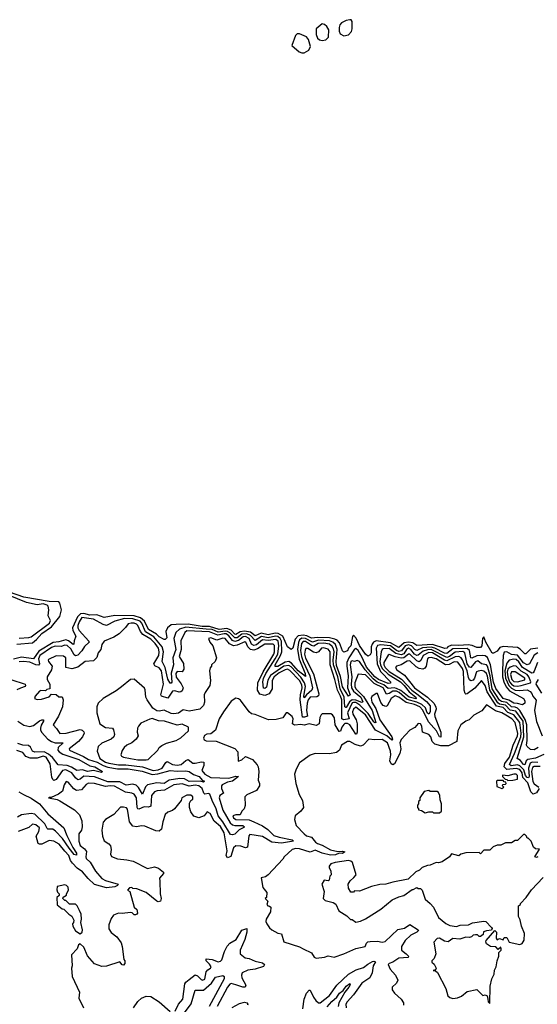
# Model space of a CAD drawing. Extents: x 2472589 to 2662339, y 701009 to 849030.
# Tile 299 of 406: x 2550379 to 2554700, y 794183 to 802400. Entities that reach past the tile are written whole.
import ezdxf

# ---------------------------------------------------------------- set-up
doc = ezdxf.new("R2010")
doc.units = 0

msp = doc.modelspace()

# ---------------------------------------------------------------- linework, layer by layer
at = {"layer": '0CON05XD'}
for points in [[(2553086.1, 802266.1), (2553125, 802273.8), (2553148.3, 802301.7), (2553156, 802325), (2553153.8, 802385), (2553147.7, 802397.7), (2553135, 802400), (2553105, 802393.8), (2553065, 802373.3), (2553052.3, 802357.7), (2553046.1, 802333.9), (2553045.8, 802305), (2553055, 802281.2), (2553086.1, 802266.1)], [(2552905, 802227.5), (2552935, 802232), (2552956.2, 802255), (2552960, 802315), (2552944.2, 802344.2), (2552925, 802361.2), (2552905, 802366), (2552853.3, 802325), (2552853.9, 802276.1), (2552865, 802246.7), (2552883.2, 802233.2), (2552905, 802227.5)], [(2552735, 802122.5), (2552755, 802122.9), (2552793.2, 802146.8), (2552807.5, 802175), (2552790.8, 802235), (2552775, 802256), (2552715, 802282), (2552695, 802282), (2552680.9, 802269.1), (2552651.2, 802185), (2552711.3, 802131.3), (2552735, 802122.5)], [(2550355, 797187.9), (2550485, 797200.2), (2550521.1, 797228.9), (2550565, 797276.6), (2550645.8, 797334.2), (2550715, 797419.1), (2550727.5, 797475), (2550715, 797530), (2550705, 797540.6), (2550624.8, 797545.2), (2550415, 797580), (2550295, 797622)], [(2550375, 797239.1), (2550455, 797243.6), (2550475, 797251.1), (2550627.8, 797365), (2550637.6, 797385), (2550617.3, 797425), (2550622.3, 797475), (2550616.9, 797505), (2550608.5, 797515), (2550575, 797524.8), (2550525, 797518.2), (2550436.3, 797536.3), (2550285, 797596.9)], [(2554704.4, 797155.6), (2554645, 797146.6), (2554605, 797108.6), (2554595, 797106.9), (2554557.5, 797147.5), (2554535, 797161.4), (2554415, 797169.6), (2554387.9, 797162.1), (2554365, 797130), (2554335, 797112.5), (2554325, 797112.5), (2554270.4, 797205), (2554255, 797250), (2554243.8, 797235), (2554237.5, 797175), (2554225, 797159.6), (2554195, 797160.9), (2554157, 797177), (2554122.7, 797182.7), (2554045, 797176.5), (2553985, 797178.9), (2553954.6, 797165), (2553945, 797155.4), (2553928.4, 797151.6), (2553825, 797185.6), (2553695, 797177.7), (2553660.5, 797200.5), (2553625, 797206.5), (2553590.2, 797199.8), (2553545, 797160.3), (2553475, 797200.5), (2553355, 797216.1), (2553333.7, 797206.3), (2553321.9, 797188.1), (2553314.6, 797165), (2553312.9, 797115), (2553305, 797100), (2553285, 797087.5), (2553265, 797106.2), (2553215, 797176.8), (2553187.4, 797237.4), (2553165, 797264.3), (2553157, 797253), (2553145, 797174.4), (2553124.4, 797155.6), (2553115, 797133.3), (2553085, 797122.5), (2553075, 797132.5), (2553050, 797200), (2553030.6, 797220.6), (2553010.3, 797230.3), (2552965, 797241.7), (2552865, 797244.1), (2552815, 797237.4), (2552777, 797257), (2552745, 797264.9), (2552705, 797257.4), (2552679, 797231), (2552659.2, 797155), (2552645, 797143.3), (2552615, 797166.7), (2552576.6, 797256.6), (2552538.2, 797278.2), (2552510.8, 797279.2), (2552455, 797266.3), (2552395, 797279.5), (2552345, 797258.4), (2552305, 797287.8), (2552255, 797297.7), (2552219.3, 797290.7), (2552185, 797269.8), (2552175, 797272.2), (2552144.1, 797304.1), (2552108.3, 797318.3), (2552045, 797312.1), (2551965, 797335.9), (2551904, 797336), (2551785, 797355.6), (2551686, 797354), (2551645, 797348.9), (2551613.8, 797326.2), (2551599.4, 797295), (2551607.5, 797242.5), (2551595, 797227.5), (2551585, 797226.7), (2551545, 797250.6), (2551522.8, 797272.7), (2551455, 797311.6), (2551420.9, 797380.9), (2551388.5, 797408.5), (2551333.7, 797423.7), (2551175, 797428.9), (2551085, 797412.5), (2551022.4, 797432.4), (2550965, 797431.4), (2550913.6, 797443.6), (2550887.9, 797442.1), (2550862.9, 797417.1), (2550820.3, 797325), (2550821.8, 797301.8), (2550847.8, 797255), (2550833.1, 797216.9), (2550832.5, 797187.5), (2550825, 797186.2), (2550787.3, 797217.3), (2550765.4, 797225.4), (2550705, 797207.5), (2550658, 797202), (2550540.5, 797129.5), (2550495, 797067.5), (2550395, 797079.4), (2550327.5, 797062.5)], [(2554705, 797117.1), (2554675, 797096.5), (2554635.6, 797024.4), (2554615, 797016.4), (2554585, 797032.3), (2554535, 797096.9), (2554485, 797101), (2554445, 797123.4), (2554425, 797121.6), (2554415.2, 797095), (2554409.1, 796975), (2554410.9, 796915), (2554419.8, 796875), (2554441.2, 796831.2), (2554468.7, 796798.7), (2554584, 796735), (2554596, 796715), (2554597.5, 796695), (2554576.7, 796683.3), (2554534.7, 796694.7), (2554505, 796695.5), (2554462.4, 796722.4), (2554415, 796735.3), (2554355, 796819.2), (2554335, 796871.4), (2554310.7, 797015), (2554285, 797076.2), (2554265, 797092.3), (2554245, 797095.4), (2554195, 797092), (2554155, 797072.9), (2554145, 797074.4), (2554133.1, 797135), (2554113.8, 797153.8), (2553995, 797150.6), (2553945, 797109.5), (2553925, 797113.4), (2553845, 797154.9), (2553815, 797163.5), (2553742.8, 797157.2), (2553695, 797135.9), (2553677.8, 797145), (2553650.9, 797175), (2553625, 797183.2), (2553598.7, 797175), (2553567.1, 797132.9), (2553545, 797126.2), (2553525, 797134.6), (2553475, 797174.6), (2553395, 797184.2), (2553365, 797176.4), (2553355.6, 797155), (2553362.3, 797025), (2553391.2, 796961.2), (2553474, 796875), (2553475, 796864.2), (2553455, 796861.2), (2553375, 796893.4), (2553345, 796914.8), (2553275, 796996.1), (2553238.4, 797078.4), (2553205, 797135.3), (2553185, 797152), (2553175, 797146.1), (2553127, 797075), (2553110.8, 797035), (2553109.9, 797005), (2553122.5, 796925), (2553115.7, 796825), (2553137.5, 796765), (2553125, 796754.3), (2553075, 796831.9), (2553058.2, 796918.2), (2553025, 797011.5), (2553021, 797045), (2553028.7, 797145), (2553015, 797185.8), (2552994.7, 797205), (2552966.4, 797216.4), (2552875, 797221.2), (2552825, 797206), (2552765, 797236), (2552735, 797237.6), (2552715.7, 797224.3), (2552706.2, 797203.8), (2552698.1, 797145), (2552712.8, 797062.8), (2552762.8, 796945), (2552765, 796918.8), (2552705, 796966.5), (2552648.8, 797028.8), (2552625, 797042.7), (2552595, 797039.2), (2552535, 797003.4), (2552512.2, 797002.3), (2552512.6, 797015), (2552557.3, 797092.7), (2552566.5, 797125), (2552564.4, 797215), (2552555, 797236.5), (2552535, 797251.9), (2552515, 797255.1), (2552455, 797241.5), (2552397.7, 797252.3), (2552345, 797218.4), (2552305, 797259.7), (2552275, 797273.5), (2552235, 797271.3), (2552195, 797242.7), (2552175, 797240.1), (2552133.7, 797283.7), (2552115, 797293.8), (2552095, 797296.8), (2552035, 797288.2), (2551985, 797309.9), (2551935.7, 797314.3), (2551765, 797330.2), (2551712.7, 797315), (2551683.9, 797286.1), (2551664.8, 797235), (2551683.8, 797145), (2551657.9, 797075), (2551662.2, 797015), (2551644.7, 796945.3), (2551648.7, 796871.3), (2551645, 796862), (2551635, 796862), (2551615, 796895.7), (2551594.6, 796994.6), (2551570, 797045), (2551578.7, 797125), (2551569.7, 797165), (2551498.7, 797248.7), (2551431, 797291), (2551398.9, 797365), (2551385, 797381), (2551325, 797401), (2551255, 797403.5), (2551175, 797380.8), (2551103.3, 797343.3), (2551075, 797351.9), (2550995, 797398.1), (2550899.5, 797410.5), (2550875, 797375.5), (2550863.5, 797345), (2550863.6, 797323.6), (2550875, 797303.8), (2550957.5, 797215), (2550960, 797205), (2550920.8, 797169.2), (2550898.1, 797131.9), (2550865, 797096.8), (2550845, 797091.5), (2550835, 797099.6), (2550805, 797148.3), (2550775, 797178.4), (2550755, 797181.2), (2550725, 797168.3), (2550675, 797171.1), (2550645, 797161), (2550547.7, 797095), (2550537.8, 797065), (2550544.6, 797025), (2550536.2, 797013.8), (2550515, 797014.8), (2550465, 797037.9), (2550410, 797045), (2550375, 797042.1)], [(2554707.1, 796325), (2554675, 796305.7), (2554645, 796309.2), (2554614.5, 796334.5), (2554610, 796345), (2554615.3, 796384.7), (2554613.2, 796515), (2554600.4, 796560.4), (2554554.8, 796635), (2554535.6, 796655.6), (2554515, 796663.6), (2554485, 796665.2), (2554445, 796701.6), (2554400.3, 796710.3), (2554385, 796721.5), (2554324.9, 796815), (2554307.7, 796925), (2554284.8, 797004.8), (2554275, 797016.8), (2554233.2, 797023.2), (2554205, 797050.8), (2554185, 797040), (2554145, 796993.1), (2554135, 796997.2), (2554115, 797024), (2554096.7, 797115), (2554078.2, 797128.2), (2554015, 797122.4), (2553967, 797085), (2553945, 797078), (2553815, 797142.9), (2553785, 797141.7), (2553748.7, 797131.3), (2553705, 797096.5), (2553695, 797094.8), (2553675, 797105.2), (2553645, 797145.2), (2553625, 797154.4), (2553608.1, 797145), (2553585, 797108.8), (2553565, 797099.7), (2553520.5, 797110.5), (2553465, 797151.5), (2553415, 797149.3), (2553405, 797142.9), (2553396.7, 797125), (2553386.3, 797045), (2553390.7, 797015), (2553404.6, 796984.6), (2553455, 796937.1), (2553557, 796875), (2553588.8, 796845), (2553630.5, 796790.5), (2553686.7, 796745), (2553690, 796735), (2553685, 796733.6), (2553630.8, 796745), (2553561.2, 796801.2), (2553525, 796819.6), (2553505, 796824.2), (2553455, 796819.8), (2553418.5, 796848.5), (2553362.4, 796872.4), (2553328.9, 796898.9), (2553263.9, 796973.9), (2553215, 797044.4), (2553197.3, 797052.7), (2553175, 797044.4), (2553155, 797050), (2553145, 797044.4), (2553139.4, 797015), (2553151.6, 796915), (2553145.8, 796855), (2553149.5, 796825), (2553166.7, 796795), (2553226.9, 796745), (2553243.9, 796706.1), (2553235, 796700.5), (2553185, 796722.5), (2553155, 796723.6), (2553133.3, 796706.7), (2553105, 796659.6), (2553100.7, 796660.7), (2553095, 796666.2), (2553087.7, 796745), (2553054.4, 796815), (2553033.9, 796915), (2553000.4, 797015), (2552997.6, 797055), (2553004.6, 797124.6), (2553000.4, 797150.4), (2552989.2, 797169.2), (2552965, 797188.3), (2552918.1, 797198.1), (2552871.5, 797195), (2552835, 797172.3), (2552815, 797177.7), (2552765, 797210.3), (2552745, 797210), (2552732.1, 797195), (2552724.3, 797135), (2552731.3, 797085), (2552744.6, 797044.6), (2552802.6, 796925), (2552823.9, 796825), (2552819.5, 796805), (2552772.9, 796767.1), (2552755, 796740), (2552751.2, 796755), (2552765.7, 796835), (2552756.7, 796866.7), (2552725, 796913.5), (2552645, 796998.5), (2552625, 797011.1), (2552585, 797005.4), (2552473.6, 796926.4), (2552452.1, 796887.9), (2552439.9, 796830.1), (2552425, 796818.1), (2552415, 796821.5), (2552410.3, 796875), (2552415, 796901.8), (2552435.1, 796945), (2552512.6, 797065), (2552535.1, 797105), (2552543.7, 797175), (2552535.8, 797215), (2552518, 797228), (2552455, 797218.1), (2552405, 797223.7), (2552356.5, 797183.5), (2552335, 797177.2), (2552315, 797189.6), (2552295, 797236), (2552265, 797252.5), (2552245, 797249.5), (2552205, 797220), (2552175, 797210.6), (2552155, 797220), (2552125, 797259.4), (2552103.6, 797273.6), (2552085, 797275.1), (2552034.1, 797264.1), (2551965, 797291.8), (2551775, 797298.6), (2551759.1, 797285), (2551724, 797216), (2551728.4, 797145), (2551710, 797085), (2551747.1, 797027.1), (2551750.8, 796979.2), (2551735, 796959.1), (2551695, 796959.2), (2551682.6, 796945), (2551685, 796914.4), (2551728.3, 796858.3), (2551743.4, 796825), (2551735, 796799.2), (2551725, 796790), (2551711.4, 796788.6), (2551675, 796799.6), (2551655, 796797.3), (2551615, 796739.2), (2551562, 796755), (2551558.6, 796765), (2551578.8, 796855), (2551563.5, 796965), (2551545, 796990.8), (2551507.6, 797007.6), (2551500, 797025), (2551540.2, 797095), (2551544.7, 797125), (2551538.4, 797155), (2551509.5, 797195), (2551475, 797229.2), (2551408.5, 797268.5), (2551388.1, 797295), (2551365, 797343.1), (2551354.2, 797355), (2551335, 797362.7), (2551310, 797365), (2551285, 797357.5), (2551263.3, 797326.7), (2551210, 797275), (2551165, 797247.5), (2551083.3, 797215), (2551065, 797186.2), (2551056.9, 797145), (2551035, 797116.2), (2551022.1, 797077.9), (2550995, 797050), (2550925, 797043.3), (2550864.3, 796995.7), (2550815, 796983.3), (2550763.3, 796993.3), (2550766, 797045), (2550765.7, 797075.7), (2550745, 797087.1), (2550685, 797091.2), (2550620.5, 797059.5), (2550616.7, 797055), (2550621.2, 797045), (2550650, 797005), (2550643.8, 796975), (2550607.5, 796915), (2550607.5, 796895), (2550630, 796855), (2550630, 796815), (2550605, 796810), (2550595, 796800), (2550557, 796803), (2550545, 796796.7), (2550507.5, 796755), (2550502.5, 796735), (2550525, 796727.5), (2550561.7, 796728.3), (2550625, 796750), (2550645, 796770), (2550685, 796767.5), (2550705, 796750), (2550735, 796750), (2550742.5, 796725), (2550737.5, 796665), (2550702.7, 796587.3), (2550657.5, 796515), (2550687.5, 796485), (2550715, 796442.5), (2550766.2, 796446.2), (2550885, 796477.5), (2550901.7, 796471.7), (2550915, 796456.7), (2550917.1, 796445), (2550902.5, 796415), (2550869.6, 796375), (2550793.8, 796315), (2550794, 796305), (2550912, 796252), (2550955, 796226.5), (2551025, 796203.4), (2551076.9, 796175), (2551115, 796161.2), (2551195, 796147.6), (2551285, 796147), (2551402.6, 796127.4), (2551485, 796101.7), (2551533.5, 796106.5), (2551635, 796134.2), (2551695, 796128.1), (2551765, 796131.8), (2551793.3, 796125), (2551829.8, 796099.8), (2551876.9, 796085), (2551903, 796053), (2551922.5, 796045), (2551915, 796037.5), (2551886.2, 796046.2), (2551795, 796041.6), (2551755, 796063.5), (2551715, 796068.9), (2551626.5, 796053.5), (2551585, 796026.9), (2551525, 796031.1), (2551447.1, 796015), (2551431, 795999), (2551405, 795936.2), (2551372.3, 795992.3), (2551350.6, 796010.6), (2551325, 796019.5), (2551268.2, 796011.8), (2551215, 796038.5), (2551115, 796039.8), (2551005, 796080.9), (2550915, 796086.9), (2550885, 796061.1), (2550865, 796055.6), (2550845, 796072.9), (2550814.7, 796115), (2550765, 796140.6), (2550736.9, 796133.1), (2550685, 796058.6), (2550665, 796052), (2550655, 796060), (2550648.3, 796078.3), (2550635, 796188.8), (2550600, 796245), (2550575, 796253.3), (2550525, 796237.4), (2550465.9, 796235.9), (2550432, 796252), (2550405, 796285.8), (2550355, 796300)], [(2553219.1, 796679.1), (2553185, 796700.4), (2553165, 796703), (2553155, 796697.8), (2553117.1, 796615), (2553128.5, 796565), (2553085, 796557.4), (2553067.4, 796565), (2553067.4, 796725), (2553058.8, 796755), (2553032.5, 796805), (2553011.1, 796895), (2552970.5, 797015), (2552971.2, 797125), (2552955, 797146.6), (2552915, 797157.7), (2552900, 797155), (2552874.7, 797125.3), (2552855, 797116.2), (2552831.4, 797121.4), (2552785, 797152.7), (2552768.9, 797151.1), (2552761.7, 797138.3), (2552758.3, 797105), (2552765, 797070.6), (2552831.8, 796941.8), (2552875.6, 796774.4), (2552872.5, 796757.5), (2552860.8, 796749.2), (2552805, 796745.4), (2552787.9, 796725), (2552779.8, 796695), (2552773.8, 796635), (2552782.1, 796587.9), (2552758.3, 796578.3), (2552740.6, 796580.6), (2552719.8, 796725), (2552722.3, 796765), (2552736.2, 796825), (2552735, 796850), (2552715, 796885.3), (2552635, 796968.4), (2552615, 796980.5), (2552595, 796975.7), (2552545, 796948.4), (2552502.8, 796915), (2552488.4, 796885), (2552486.9, 796815), (2552461.4, 796775), (2552425, 796758.9), (2552385, 796770), (2552363.8, 796805), (2552366.1, 796865), (2552411.9, 796958.1), (2552500.2, 797105), (2552506.3, 797125), (2552506.5, 797176.5), (2552495, 797189.1), (2552425, 797187.6), (2552365, 797149), (2552335, 797138.3), (2552305, 797144.2), (2552285.3, 797165), (2552266.2, 797205), (2552258.3, 797208.3), (2552195, 797179.8), (2552165, 797175.7), (2552132.1, 797192.1), (2552095, 797237.1), (2552075, 797238.8), (2552025, 797221.8), (2551975, 797241.9), (2551956.2, 797235), (2551967.5, 797205), (2551991.2, 797175), (2552022.5, 797075), (2552010, 797045), (2551980, 797015), (2551980, 797005), (2551968.3, 796991.7), (2551963.3, 796965), (2551972, 796885), (2551968, 796845), (2551926.7, 796785), (2551920, 796765), (2551921.2, 796705), (2551913.9, 796676.1), (2551883.9, 796646.1), (2551795, 796630.8), (2551745, 796640.8), (2551705, 796612.9), (2551665, 796608.6), (2551645, 796610), (2551585, 796638.1), (2551545, 796630), (2551525, 796632.2), (2551490.5, 796655), (2551442.9, 796725), (2551433.8, 796745), (2551427.1, 796807.1), (2551420.5, 796820.5), (2551335, 796897.5), (2551305, 796893.3), (2551228.6, 796831.4), (2551185, 796798.8), (2551075.7, 796734.3), (2551034.4, 796695.6), (2551022.5, 796665), (2551024.3, 796615), (2551048, 796525), (2551095, 796493.6), (2551155, 796486.7), (2551163.9, 796473.9), (2551172, 796435), (2551166, 796415), (2551144.3, 796395.7), (2551065, 796362), (2551035.8, 796334.2), (2551027.5, 796295), (2551049.4, 796235), (2551094.5, 796205), (2551124, 796195), (2551205, 796181.5), (2551265, 796181.6), (2551405, 796164.8), (2551495, 796133.8), (2551535, 796140.4), (2551570, 796155), (2551598.7, 796201.3), (2551610.7, 796209.3), (2551653.8, 796183.8), (2551695, 796177.9), (2551728.6, 796185), (2551765, 796217.5), (2551785, 796225.8), (2551825.5, 796195.5), (2551845, 796194.6), (2551897.5, 796207.5), (2551917.5, 796205), (2551915.6, 796175.6), (2551900.4, 796135), (2551925, 796104.2), (2551975, 796075.2), (2552125, 796070.7), (2552185, 796087.3), (2552206, 796085), (2552155, 796045.4), (2552115, 796038.2), (2552070.8, 796015), (2552064.3, 796005), (2552063.9, 795985), (2552081.8, 795945), (2552049.7, 795925), (2552045.9, 795905), (2552074.4, 795804.4), (2552136.3, 795696.3), (2552155, 795681), (2552175, 795674.3), (2552243.1, 795675), (2552256.7, 795665), (2552251.5, 795658.5), (2552211.9, 795638.1), (2552175.7, 795604.3), (2552155, 795596.2), (2552140.3, 795600.2), (2552076.3, 795706.3), (2552035.2, 795755), (2552018.4, 795815), (2551985.2, 795884.8), (2551966.9, 795936.9), (2551955, 795941.6), (2551925, 795937.5), (2551916, 795946), (2551902.2, 795985), (2551875.4, 796005), (2551845, 796011.5), (2551795, 796003.7), (2551735, 796023.8), (2551666.7, 796015), (2551589.1, 795970.9), (2551525.7, 795964.3), (2551504.3, 795955.7), (2551480.6, 795925), (2551473.9, 795836.1), (2551455, 795829.6), (2551417.9, 795832.1), (2551375, 795812.8), (2551365.3, 795815.3), (2551359.6, 795825), (2551355.8, 795905), (2551335, 795936.7), (2551315, 795945.5), (2551262.5, 795952.5), (2551172.2, 796002.2), (2551135, 796006.3), (2551095, 796000), (2551005, 796025.3), (2550955, 796028.5), (2550935, 796017.1), (2550896, 795974), (2550855, 795966.8), (2550830.4, 795980.4), (2550785, 796038), (2550766.1, 796043.9), (2550749.4, 796015), (2550737.9, 795962.1), (2550703.6, 795936.4), (2550641.7, 795908.3), (2550625, 795910), (2550620, 795905), (2550691.2, 795891.2), (2550715, 795880), (2550835.8, 795805.8), (2550880, 795765), (2550898.8, 795715), (2550900, 795665), (2550895, 795637.5), (2550873.8, 795605), (2550872.5, 795545), (2550885, 795508.8), (2550921.1, 795481.1), (2550937.1, 795457.1), (2550931.1, 795415), (2550935, 795400), (2550969, 795369), (2551012.4, 795295), (2551063.8, 795233.8), (2551095, 795217.5), (2551202.5, 795185), (2551196.2, 795175), (2551175, 795164.5), (2551105, 795154.3), (2551005, 795182.5), (2550952.1, 795232.1), (2550905, 795289.6), (2550860.5, 795320.5), (2550820, 795360), (2550803.7, 795383.7), (2550789.7, 795425), (2550755, 795461.3), (2550710.1, 795520.1), (2550663.3, 795545), (2550625, 795550.5), (2550565, 795519.6), (2550545, 795518.5), (2550535, 795524.5), (2550518.2, 795585), (2550540, 795625), (2550545.4, 795655), (2550515, 795681.2), (2550485, 795685.5), (2550455, 795659.5), (2550365.4, 795624.6)], [(2554705, 796201.9), (2554656.5, 796203.5), (2554640.3, 796195), (2554626.2, 796153.8), (2554633.3, 796085), (2554625.8, 796074.2), (2554615, 796075.2), (2554601.6, 796091.6), (2554588.7, 796138.7), (2554555, 796173.1), (2554535, 796180.6), (2554483.3, 796173.3), (2554468, 796185), (2554510.2, 796275), (2554564.3, 796415), (2554566.7, 796445), (2554554.8, 796535), (2554505, 796599), (2554455, 796619.4), (2554415, 796660.2), (2554360.7, 796670.7), (2554332.1, 796712.1), (2554282.1, 796792.1), (2554265, 796844.5), (2554235, 796884.3), (2554179.2, 796820.8), (2554115, 796774.4), (2554105, 796770.6), (2554097.1, 796777.1), (2554088.8, 796805), (2554085, 796959.2), (2554074.8, 796985), (2554037, 797037), (2554005, 797039.8), (2553965, 797019), (2553935, 797015.6), (2553855.4, 797065), (2553815, 797078.4), (2553795, 797075.4), (2553785, 797065.6), (2553773.8, 797005), (2553761.7, 796988.3), (2553745, 796980.3), (2553715, 796985.3), (2553689.3, 796999.3), (2553635, 797049.6), (2553615, 797046.2), (2553565, 797017.1), (2553524.4, 797005.6), (2553516.2, 796995), (2553528.8, 796975), (2553590.7, 796930.7), (2553676.1, 796825), (2553785, 796746.9), (2553837.2, 796697.2), (2553854.7, 796665), (2553856.4, 796645), (2553842.9, 796605), (2553844.7, 796585.3), (2553895.1, 796455.1), (2553895, 796413.6), (2553885, 796415.5), (2553859, 796465), (2553791.6, 796541.6), (2553745, 796638.2), (2553720, 796665), (2553675.3, 796684.7), (2553605, 796700.4), (2553545, 796746.4), (2553515, 796757.2), (2553480, 796735), (2553446.7, 796673.3), (2553435, 796668), (2553415, 796677.5), (2553393.1, 796703.1), (2553365, 796777.5), (2553355, 796776.7), (2553318.3, 796751.7), (2553312.7, 796737.3), (2553318.9, 796705), (2553352.1, 796652.1), (2553385, 796556.7), (2553485.6, 796415.6), (2553490.6, 796395), (2553485, 796388.6), (2553443.4, 796423.4), (2553350.3, 796470.3), (2553265, 796597.9), (2553185, 796661.5), (2553165, 796646.7), (2553157.1, 796625), (2553161.8, 796605), (2553188.1, 796558.1), (2553197, 796525), (2553196.9, 796455), (2553191.7, 796438.3), (2553185, 796437.5), (2553135.3, 796515), (2553115, 796527.8), (2553095, 796525.2), (2553085, 796516.9), (2553068.4, 796495), (2553056.7, 796463.3), (2553045, 796460.9), (2553013.3, 796515), (2553006.7, 796575), (2552990, 796600), (2552976.4, 796606.4), (2552905, 796606.7), (2552895, 796600), (2552884.1, 796575.9), (2552880, 796525), (2552855, 796509.2), (2552795, 796522.7), (2552755, 796513.2), (2552725, 796518.7), (2552673.3, 796513.3), (2552658, 796525), (2552662, 796565), (2552654.2, 796584.2), (2552615, 796616.2), (2552603.3, 796615), (2552576.1, 796573.9), (2552519.3, 796560.7), (2552457, 796557), (2552345, 796601.2), (2552315, 796606.2), (2552295, 796623.3), (2552221.7, 796721.7), (2552205, 796733.3), (2552185, 796736.7), (2552145.8, 796714.2), (2552082, 796625), (2552044.2, 796565), (2552015, 796470), (2551975, 796440), (2551943, 796437), (2551923, 796427), (2551912.5, 796405), (2551920.7, 796390.7), (2551935, 796382.5), (2552019.3, 796379.3), (2552175, 796317.5), (2552199.3, 796289.3), (2552203, 796213), (2552235, 796222.5), (2552265, 796250), (2552322.5, 796225), (2552360.7, 796180.7), (2552370, 796165), (2552376.1, 796126.1), (2552370, 796055), (2552382.5, 796025), (2552382.5, 796005), (2552355, 795967.5), (2552275, 795932.5), (2552257.5, 795915), (2552261.7, 795841.7), (2552252.5, 795815), (2552232.5, 795795), (2552220, 795765), (2552185, 795763.3), (2552160, 795755), (2552165, 795740), (2552182.5, 795725), (2552295, 795721.4), (2552334, 795706), (2552405, 795672), (2552451.4, 795641.4), (2552502.3, 795592.3), (2552545, 795577.5), (2552655, 795556.9), (2552664, 795545), (2552565, 795528.4), (2552485, 795536.7), (2552405, 795584.8), (2552300.5, 795599.5), (2552290.9, 795589.1), (2552281.2, 795495), (2552265, 795489.2), (2552225, 795502.5), (2552183.9, 795506.1), (2552165, 795490), (2552142.7, 795417.3), (2552115, 795405.4), (2552103.9, 795423.9), (2552110.5, 795465), (2552085.3, 795615), (2552055, 795667.5), (2552001.5, 795711.5), (2551970, 795775), (2551945, 795790), (2551920, 795755), (2551875, 795740), (2551833.6, 795753.6), (2551809.3, 795789.3), (2551797.5, 795825), (2551797, 795863), (2551807, 795883), (2551825.7, 795894.3), (2551825.8, 795915), (2551807.9, 795927.9), (2551775, 795929.2), (2551732.5, 795905), (2551727.5, 795885), (2551672.5, 795815), (2551655, 795800), (2551615, 795786.7), (2551595, 795767.5), (2551574, 795705), (2551563.9, 795646.1), (2551545, 795628.8), (2551515, 795631.2), (2551425, 795670), (2551395, 795671.2), (2551355, 795663.3), (2551325, 795668.8), (2551296.8, 795706.8), (2551280.3, 795810.3), (2551271.4, 795821.4), (2551245, 795829.2), (2551221.2, 795828.8), (2551165, 795767.5), (2551095, 795726.7), (2551076.1, 795703.9), (2551064, 795635), (2551070, 795585), (2551085, 795547.5), (2551123, 795523), (2551137.5, 795505), (2551143.3, 795475), (2551137.5, 795435), (2551147, 795417), (2551195, 795396.7), (2551275, 795390), (2551326.4, 795376.4), (2551445, 795316.7), (2551505, 795329.2), (2551539.1, 795319.1), (2551580, 795285), (2551580, 795275), (2551547.5, 795235), (2551548.3, 795211.7), (2551553.3, 795105), (2551561.2, 795065), (2551555.8, 795044.2), (2551535, 795039.4), (2551523.6, 795043.6), (2551435, 795116.7), (2551357, 795147), (2551325, 795150), (2551315, 795157.5), (2551295, 795156.2), (2551280, 795135), (2551300, 795125), (2551334, 794995), (2551358, 794975), (2551362.5, 794945), (2551356.7, 794935), (2551345, 794928.8), (2551335, 794931.2), (2551317.5, 794947.5), (2551305, 794950), (2551235, 794940), (2551203.6, 794943.6), (2551163.6, 794926.4), (2551142.1, 794897.9), (2551124.2, 794845), (2551124.3, 794814.3), (2551143.2, 794783.2), (2551190, 794745), (2551226.7, 794695), (2551236, 794665), (2551248.3, 794558.3), (2551257.5, 794545), (2551257, 794523), (2551245, 794510), (2551235, 794512.5), (2551215, 794537.5), (2551105, 794502.5), (2551065, 794500), (2551005, 794520), (2550946.4, 794586.4), (2550915, 794660), (2550885, 794687.5), (2550871.7, 794678.3), (2550860, 794645), (2550813.3, 794595), (2550816.7, 794505), (2550812.5, 794485), (2550816.7, 794415), (2550877.5, 794285), (2550872.5, 794235), (2550912.5, 794155)], [(2554755, 796267.7), (2554685, 796237.6), (2554622.5, 796227.5), (2554606.1, 796213.9), (2554595, 796180.5), (2554585, 796184.7), (2554558.9, 796218.9), (2554533.1, 796235), (2554588.5, 796415), (2554581.3, 796545), (2554520.4, 796630.4), (2554475, 796638.2), (2554435, 796680.7), (2554385, 796689.2), (2554370.3, 796700.3), (2554303.4, 796803.4), (2554289.4, 796890.6), (2554285, 796922.9), (2554275, 796943.1), (2554255, 796963.7), (2554235, 796968.7), (2554205.6, 796964.4), (2554193.3, 796956.7), (2554177.5, 796905), (2554165, 796887.1), (2554145, 796883.1), (2554135, 796890), (2554125, 796911.2), (2554115.5, 796965), (2554075, 797057.3), (2554064.8, 797074.8), (2554046, 797086), (2554015, 797081.7), (2553945, 797048.3), (2553925, 797054.2), (2553825, 797115.7), (2553795, 797118.9), (2553747.5, 797095), (2553727.5, 797052.5), (2553715, 797042.4), (2553695, 797048.4), (2553635, 797103.8), (2553625, 797104.2), (2553585, 797075.8), (2553565, 797071.7), (2553512.8, 797082.8), (2553465, 797102.9), (2553455, 797096.2), (2553419, 797035), (2553419.2, 797015), (2553429, 796995), (2553465, 796959.7), (2553567.4, 796897.4), (2553651.7, 796805), (2553694.4, 796774.4), (2553775, 796711.2), (2553806, 796675), (2553807.2, 796625), (2553795, 796603.1), (2553782.3, 796615), (2553766.5, 796656.5), (2553735.1, 796685.1), (2553694.1, 796705), (2553615, 796727.1), (2553545.9, 796785), (2553525, 796795.9), (2553495, 796796.7), (2553465, 796777.8), (2553442.4, 796772.4), (2553413, 796825), (2553339.6, 796859.6), (2553265, 796932.2), (2553205, 796937.5), (2553175.8, 796865), (2553176, 796835), (2553186.7, 796815), (2553250.8, 796750.8), (2553321.3, 796635), (2553353.8, 796535), (2553345, 796531.5), (2553335, 796541.5), (2553289.4, 796609.4), (2553219.1, 796679.1)], [(2554701.6, 797035), (2554675, 796964.3), (2554665, 796950), (2554655, 796947.9), (2554576.2, 796995), (2554545, 797041.7), (2554525, 797060.2), (2554505, 797063.7), (2554464.2, 797055.8), (2554445, 797028.9), (2554429.5, 796965), (2554435.7, 796905), (2554463, 796843), (2554485, 796820.5), (2554515, 796805.2), (2554548.8, 796801.2), (2554615, 796806.6), (2554642.2, 796792.2), (2554654, 796776), (2554663.7, 796753.7), (2554691.5, 796721.5), (2554677.5, 796635), (2554694.5, 796544.5), (2554740, 796425)], [(2554535, 796837.6), (2554565, 796844.1), (2554643.3, 796865), (2554646.2, 796875), (2554630.3, 796915), (2554615, 796935.2), (2554565, 796963.2), (2554525, 797004.1), (2554505, 797009.1), (2554475, 796998), (2554455, 796978.8), (2554449.6, 796955), (2554453.9, 796915), (2554469.2, 796875), (2554485, 796854.8), (2554505, 796842.1), (2554535, 796837.6)], [(2554535, 796874), (2554595, 796890.9), (2554596, 796905), (2554515, 796956.8), (2554485, 796956.6), (2554475.7, 796934.3), (2554487, 796895), (2554505, 796878.4), (2554535, 796874)], [(2550305, 796894.2), (2550423.8, 796855), (2550429.2, 796845), (2550423.8, 796835), (2550387.4, 796822.6), (2550355, 796806.7)], [(2554707.6, 796895), (2554690.5, 796865), (2554689.4, 796855), (2554735, 796780)], [(2554716.4, 795985), (2554695, 795947.1), (2554665, 795938.1), (2554646.2, 795955), (2554620.4, 796030.4), (2554580.5, 796075), (2554573.5, 796115), (2554555, 796141.7), (2554525, 796151.5), (2554445, 796141.6), (2554423.3, 796165), (2554428.6, 796191.4), (2554467.1, 796245), (2554498.9, 796345), (2554534.7, 796425), (2554536.8, 796443.2), (2554515, 796535.4), (2554488.9, 796565), (2554436.7, 796595), (2554405, 796615.9), (2554351.7, 796631.7), (2554275, 796682.5), (2554236.4, 796633.6), (2554170, 796595), (2554133, 796557), (2554103.9, 796546.1), (2554062.5, 796515), (2554036.7, 796465), (2554030, 796375), (2553959.2, 796340.8), (2553895, 796339.5), (2553844.5, 796354.5), (2553822.5, 796375), (2553812, 796415), (2553795.7, 796435.7), (2553743.3, 796455), (2553735.6, 796505.6), (2553726.2, 796525), (2553705, 796527.5), (2553677.5, 796492.5), (2553635, 796470), (2553565, 796393.8), (2553552.9, 796365), (2553562.3, 796315), (2553552.7, 796275), (2553508.7, 796191.3), (2553495, 796180.5), (2553480.3, 796190.3), (2553469.6, 796215), (2553478.3, 796265), (2553475.9, 796295.9), (2553450, 796365), (2553405, 796393.3), (2553341.2, 796391.2), (2553295, 796396.7), (2553247.1, 796345), (2553225, 796336.8), (2553181.2, 796351.2), (2553135, 796377.5), (2553116.1, 796376.1), (2553066, 796345), (2553048, 796305), (2553025, 796283.3), (2552965, 796273.8), (2552845, 796276.2), (2552805, 796263.3), (2552715, 796197.5), (2552687.5, 796145), (2552673.3, 796105), (2552683.3, 796025), (2552713.3, 795935), (2552740, 795885), (2552750, 795825), (2552727.5, 795795), (2552680, 795755), (2552673.3, 795725), (2552686.7, 795675), (2552753.8, 795605), (2552775, 795588), (2552815, 795578.8), (2552849.4, 795535), (2552865, 795525.5), (2552905, 795511.8), (2552975, 795471.1), (2553035, 795457.1), (2553075, 795460.5), (2553093.8, 795455), (2553075, 795440.8), (2553045, 795444.6), (2553015, 795431.6), (2552975, 795426.9), (2552905.7, 795445.7), (2552845, 795469.7), (2552805, 795452.2), (2552715, 795480.4), (2552685, 795482.2), (2552653.3, 795475), (2552587, 795413), (2552576.4, 795393.6), (2552455, 795262.5), (2552432.5, 795247.5), (2552395, 795237.5), (2552409.3, 795159.3), (2552442, 795115), (2552440, 795075), (2552430, 795065), (2552450, 795045), (2552442.5, 795015), (2552450, 795005), (2552465, 795003.3), (2552477, 794993), (2552473.9, 794956.1), (2552436.2, 794895), (2552433.9, 794873.9), (2552441.2, 794855), (2552465, 794820), (2552485, 794803.8), (2552535, 794776.2), (2552565, 794770), (2552585, 794703.8), (2552715, 794662.5), (2552747, 794647), (2552815, 794612.5), (2552837, 794577), (2552855, 794567.5), (2552925, 794576), (2552955, 794588.8), (2553005, 794576.7), (2553085, 794603.8), (2553185, 794648.8), (2553263.6, 794666.4), (2553275, 794692.5), (2553286.6, 794703.4), (2553305, 794708.2), (2553365, 794710.8), (2553405, 794701.8), (2553431.7, 794708.3), (2553535, 794807.1), (2553591.7, 794818.3), (2553635, 794848), (2553706.2, 794805), (2553707.7, 794797.7), (2553694, 794785), (2553645, 794760.9), (2553596.7, 794715), (2553565.6, 794665), (2553566.5, 794635), (2553605.6, 794605), (2553623.8, 794585), (2553622.5, 794575), (2553545, 794568.1), (2553495, 794534), (2553462.5, 794525), (2553456.7, 794515), (2553473.3, 794475), (2553517.5, 794425), (2553536.7, 794385), (2553525, 794360), (2553490, 794325), (2553487.5, 794305), (2553507.5, 794275), (2553563.3, 794225), (2553583.3, 794195), (2553583, 794177)], [(2550365, 796545.4), (2550415, 796513.4), (2550465, 796500.5), (2550495, 796508.7), (2550545, 796547.5), (2550565, 796558.1), (2550578.1, 796558.1), (2550579.4, 796545), (2550558.5, 796511.5), (2550552.2, 796487.8), (2550552.6, 796472.6), (2550562.7, 796455), (2550615, 796396.2), (2550645, 796375.3), (2550675, 796365.9), (2550743.3, 796365), (2550700.4, 796325), (2550698.4, 796305), (2550710.1, 796290.1), (2550740.7, 796270.7), (2550872, 796225), (2550965, 796174.3), (2551008, 796165), (2551070, 796125), (2551062.5, 796117.5), (2550995, 796134.4), (2550945, 796126.4), (2550905, 796141.2), (2550855.5, 796134.5), (2550812.2, 796162.2), (2550775, 796175.9), (2550700.7, 796180.7), (2550652.7, 796242.7), (2550620.8, 796270.8), (2550585, 796290.2), (2550505, 796286.4), (2550485, 796295.6), (2550468.7, 796328.7), (2550451.6, 796341.6), (2550405, 796347), (2550365, 796361)], [(2551366.2, 796223.8), (2551435, 796224.2), (2551452.5, 796227.5), (2551532.5, 796305), (2551545, 796327.5), (2551566.4, 796343.6), (2551605, 796361.2), (2551685, 796383.3), (2551725, 796407.5), (2551787.5, 796465), (2551790, 796495), (2551735, 796520), (2551695, 796513.3), (2551587.5, 796545), (2551539.1, 796549.1), (2551485, 796566.9), (2551465, 796563.8), (2551390.7, 796529.3), (2551370, 796505), (2551363, 796487), (2551360, 796455), (2551367.5, 796425), (2551352.5, 796395), (2551316.1, 796363.9), (2551275, 796346.7), (2551251.2, 796325), (2551235, 796300), (2551224.2, 796265), (2551228.8, 796255), (2551245, 796246), (2551305, 796233.5), (2551366.2, 796223.8)], [(2554725, 796167.3), (2554675, 796167), (2554661.4, 796158.6), (2554652.1, 796125), (2554663.3, 796043.3), (2554673.3, 796023.4), (2554711.8, 795995)], [(2554455, 796050), (2554495, 796052.5), (2554535, 796062.5), (2554535, 796092.5), (2554525, 796103.8), (2554505, 796104.2), (2554455, 796089.2), (2554410, 796095), (2554410, 796085), (2554431.7, 796061.7), (2554445, 796060), (2554455, 796050)], [(2554405, 795983.3), (2554420, 795995), (2554410, 796005), (2554411.7, 796018.3), (2554435, 796020), (2554440, 796025), (2554438.3, 796038.3), (2554425, 796040), (2554415, 796050), (2554365, 796050), (2554360, 796045), (2554361.7, 796001.7), (2554405, 795983.3)], [(2550372.9, 795955), (2550410.8, 795935), (2550475, 795902.5), (2550545, 795856.9), (2550615, 795772.1), (2550747.5, 795655), (2550771.8, 795591.8), (2550822.2, 795492.2), (2550854.3, 795445), (2550853.6, 795426.4), (2550835, 795432.5), (2550791.3, 795485), (2550737.7, 795567.7), (2550678.2, 795628.2), (2550655, 795645.3), (2550615, 795644.5), (2550609.1, 795649.1), (2550589, 795689), (2550505, 795770), (2550474.7, 795775.3), (2550395, 795765.6), (2550362.5, 795745)], [(2553885, 795780), (2553900, 795795), (2553900, 795855), (2553888.3, 795888.3), (2553887.5, 795925), (2553875, 795950), (2553865, 795960), (2553805, 795960), (2553795, 795967.5), (2553755, 795960), (2553720, 795905), (2553720, 795885), (2553710, 795875), (2553710, 795855), (2553700, 795845), (2553700, 795825), (2553710, 795815), (2553710, 795805), (2553735, 795800), (2553765, 795780), (2553795, 795790), (2553825, 795790), (2553835, 795780), (2553885, 795780)], [(2554705, 795412.5), (2554695, 795407.5), (2554680, 795415), (2554718.3, 795478.3), (2554685, 795480), (2554670, 795495), (2554650, 795545), (2554625, 795570), (2554615, 795570), (2554610, 795585), (2554595, 795600), (2554585, 795600), (2554535, 795550), (2554515, 795550), (2554485, 795530), (2554435, 795530), (2554395, 795512.5), (2554365, 795510), (2554333, 795497), (2554305, 795470), (2554255, 795470), (2554225, 795440), (2554215, 795450), (2554105, 795447.5), (2554063, 795437), (2554045, 795422.5), (2553985, 795440), (2553966.4, 795413.6), (2553905, 795372.5), (2553875, 795363.3), (2553855, 795367.5), (2553806.4, 795343.6), (2553785, 795342.5), (2553740, 795325), (2553717, 795303), (2553685, 795290), (2553621.7, 795228.3), (2553495, 795203.3), (2553435, 795186.7), (2553385, 795183.3), (2553315, 795166.7), (2553215, 795127.5), (2553175, 795130), (2553165, 795120), (2553145, 795120), (2553123, 795153), (2553122.5, 795185), (2553137, 795213), (2553169.5, 795240.5), (2553187.5, 795265), (2553157.3, 795367.3), (2553145, 795378.8), (2553124, 795384), (2553013.5, 795366.5), (2552977.5, 795355), (2552963, 795337), (2552962.5, 795325), (2552977.5, 795295), (2552980, 795265), (2552968.3, 795251.7), (2552961.7, 795218.3), (2552955, 795212.5), (2552921.7, 795218.3), (2552902.5, 795185), (2552920, 795125), (2552912.5, 795065), (2552928.3, 795048.3), (2552995, 795032.5), (2553019.3, 795019.3), (2553043.6, 794963.6), (2553110.7, 794920.7), (2553141.7, 794891.7), (2553155, 794890), (2553185, 794870), (2553225, 794877.5), (2553265, 794896.7), (2553395, 794976.7), (2553490, 795055), (2553545, 795080), (2553585, 795090), (2553655, 795140), (2553665, 795140), (2553695, 795157.5), (2553705, 795150), (2553725, 795150), (2553740, 795135), (2553765, 795060), (2553806.7, 795025), (2553833.6, 794993.6), (2553875, 794906.7), (2553937.7, 794857.7), (2553970.5, 794840.5), (2554025, 794833.3), (2554057, 794843), (2554125, 794847.5), (2554158.3, 794861.7), (2554255, 794877.5), (2554270, 794875), (2554317.5, 794825), (2554322.5, 794815), (2554318.3, 794801.7), (2554275, 794797.5), (2554251.7, 794788.3), (2554247.5, 794765), (2554225, 794750), (2554215, 794750), (2554201.7, 794761.7), (2554185, 794762.5), (2554165, 794760), (2554150, 794745), (2554135, 794740), (2554105, 794742.5), (2554055, 794726.2), (2553995, 794731.2), (2553955, 794704), (2553925, 794710.8), (2553885, 794734), (2553865, 794733.3), (2553837, 794703), (2553852.5, 794605), (2553838.8, 794565), (2553821.2, 794545), (2553821.2, 794535), (2553838.5, 794518.5), (2553856.7, 794485), (2553850, 794470), (2553830, 794465), (2553851.7, 794461.7), (2553868.3, 794448.3), (2553936.2, 794315), (2553953.3, 794255), (2553969.3, 794239.3), (2553995, 794231.2), (2554035, 794236.2), (2554068.3, 794251.7), (2554115, 794290), (2554195, 794307.5), (2554245, 794257.5), (2554265, 794263.3), (2554282.5, 794255), (2554286.7, 794225), (2554290, 794205), (2554305, 794190)], [(2554305, 794190), (2554307.5, 794335), (2554322, 794395), (2554339.4, 794435), (2554342.8, 794467.2), (2554358.1, 794495), (2554364.4, 794545.6), (2554380, 794585), (2554380, 794615), (2554400, 794635), (2554400, 794645), (2554395, 794660), (2554375, 794640), (2554353.8, 794663.8), (2554310, 794665), (2554277, 794687), (2554270, 794705), (2554272.5, 794715), (2554345, 794800), (2554360, 794785), (2554357.5, 794735), (2554365, 794720), (2554385, 794732.5), (2554415, 794720), (2554425, 794740), (2554445, 794740), (2554465, 794702.5), (2554555, 794682.5), (2554575, 794690), (2554591.7, 794718.3), (2554592.5, 794775), (2554567.5, 794835), (2554557, 794887), (2554542.5, 794915), (2554542.5, 795005), (2554560, 795015), (2554560, 795025), (2554607.5, 795075), (2554650.7, 795139.3), (2554749.3, 795240.7)], [(2550885, 794772.5), (2550900, 794785), (2550902.5, 794805), (2550890, 794865), (2550896.7, 794895), (2550892.5, 794935), (2550880, 794965), (2550860, 795005), (2550845, 795020), (2550795, 795020), (2550765, 795050), (2550755, 795050), (2550740, 795065), (2550741.7, 795078.3), (2550770, 795095), (2550770, 795105), (2550787.5, 795135), (2550785, 795160), (2550770, 795175), (2550755, 795180), (2550693, 795167), (2550688.3, 795138.3), (2550695, 795120), (2550710, 795105), (2550708.3, 795091.7), (2550690, 795075), (2550693, 795013), (2550735, 794980), (2550748.3, 794978.3), (2550790, 794935), (2550815, 794920), (2550832.5, 794885), (2550830, 794865), (2550820, 794855), (2550822.5, 794835), (2550845, 794797.5), (2550885, 794772.5)], [(2551676, 794125), (2551704.2, 794185), (2551740.8, 794225), (2551757.5, 794355), (2551765, 794368.1), (2551795, 794390.6), (2551845, 794430), (2551865, 794420), (2551895, 794390), (2551905, 794385.7), (2551925, 794394.3), (2551935.5, 794455), (2551949.1, 794470.9), (2551973.5, 794485), (2551977.1, 794495), (2551965, 794519.1), (2551936, 794545), (2551935, 794563.3), (2551985, 794555.8), (2552035, 794537.3), (2552055, 794544.4), (2552065.5, 794555), (2552089.6, 794625), (2552111.7, 794668.3), (2552135, 794692.9), (2552185.3, 794724.7), (2552235, 794801.9), (2552275, 794816), (2552275.6, 794785.6), (2552259.1, 794725), (2552218.9, 794635), (2552220.8, 794605), (2552261.3, 794571.3), (2552295, 794565.8), (2552345, 794542.9), (2552405, 794530), (2552424, 794515), (2552415, 794500), (2552345, 794477.1), (2552285, 794466.9), (2552236.9, 794445), (2552230, 794425), (2552232.9, 794405), (2552267.4, 794342.6), (2552263, 794327), (2552243.3, 794325), (2552185, 794346.5), (2552145, 794355.5), (2552135, 794351.9), (2552115, 794325.8), (2552026.9, 794165)], [(2552744.3, 794145.7), (2552755.5, 794225), (2552775, 794276.2), (2552795, 794300), (2552805, 794300), (2552831.7, 794241.7), (2552851.4, 794215), (2552875, 794196.2), (2552887.5, 794195), (2552965, 794258), (2553027.6, 794342.4), (2553125, 794434.4), (2553187.8, 794472.2), (2553249, 794491), (2553285, 794518.8), (2553325, 794539.4), (2553335, 794544), (2553348.8, 794538.8), (2553331.4, 794505), (2553320.9, 794445), (2553303.6, 794405), (2553235, 794359.6), (2553166.9, 794263.1), (2553113.5, 794205), (2553103.3, 794183.3), (2553104, 794155)], [(2551731.4, 794078.6), (2551812, 794188), (2551845, 794300.8), (2551915, 794301.5), (2551981.6, 794358.4), (2552015, 794410), (2552075, 794422.9), (2552087.3, 794415), (2552087.1, 794395), (2551961.1, 794165)], [(2552945, 794161.3), (2552983.8, 794206.2), (2553027.7, 794242.3), (2553048.5, 794275), (2553080.6, 794299.4), (2553104.4, 794335), (2553135, 794358), (2553137.5, 794345), (2553126.9, 794325), (2553094.2, 794285.8), (2553042.5, 794195), (2553036.9, 794165)], [(2551330, 794155), (2551364.7, 794205.3), (2551395, 794234.3), (2551435, 794251.4), (2551475, 794247.5), (2551545, 794202.5), (2551635, 794123.8)], [(2552153.8, 794156.2), (2552215, 794191.1), (2552255, 794200.6), (2552276.7, 794196.7), (2552284.2, 794185), (2552282.2, 794175)]]:
    msp.add_lwpolyline(points, dxfattribs=at)

doc.saveas('drawing.dxf')
